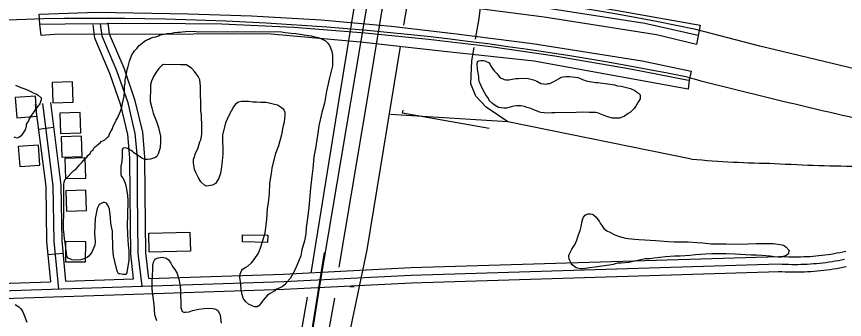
# Model space of a CAD drawing. Extents: x 3313442 to 3351311, y 721974 to 747360.
# Drawn here: x 3328910 to 3330551, y 739908 to 740507 of the extents above; entities that cross this region are included whole.
import ezdxf

# ---------------------------------------------------------------- set-up
doc = ezdxf.new("R2010")
doc.units = 0
for name, color, linetype in [('V-BLDG-OTLN', 7, 'Continuous'), ('V-BRDG-OTLN', 7, 'Continuous'), ('V-RAIL-TRAK', 7, 'Continuous'), ('V-ROAD-CNTR', 7, 'Continuous'), ('V-SITE-VEGE', 7, 'Continuous'), ('V-TOPO-SHOR', 7, 'Continuous')]:
    doc.layers.add(name, color=color, linetype=linetype)

msp = doc.modelspace()

# ---------------------------------------------------------------- linework, layer by layer
at = {"layer": 'V-BLDG-OTLN'}
for points in [[(3328981, 740376.7), (3328982.3, 740336.7), (3329022.3, 740338), (3329021, 740378)], [(3328950.5, 740309.9), (3328947.6, 740349.8), (3328907.7, 740346.8), (3328910.6, 740307)], [(3328996.4, 740316), (3328997.6, 740276), (3329037.6, 740277.3), (3329036.4, 740317.2)], [(3328998.9, 740269), (3329000.1, 740229), (3329040.1, 740230.2), (3329038.9, 740270.2)], [(3328956.6, 740213), (3328953.6, 740252.9), (3328913.8, 740249.9), (3328916.7, 740210.1)], [(3329006.3, 740226.4), (3329007.5, 740186.4), (3329047.5, 740187.6), (3329046.3, 740227.6)], [(3329007.8, 740162.1), (3329009, 740122.1), (3329049, 740123.4), (3329047.7, 740163.3)], [(3329254.8, 740042.6), (3329173.2, 740040.7), (3329172.3, 740078.4), (3329253.9, 740080.3)], [(3329007.2, 740021.9), (3329047.2, 740021.5), (3329047.5, 740061.5), (3329007.5, 740061.9)], [(3329407.8, 740060.1), (3329357.8, 740061.3), (3329358.1, 740075.3), (3329408.1, 740074.1)]]:
    msp.add_lwpolyline(points, close=True, dxfattribs=at)
at = {"layer": 'V-BRDG-OTLN'}
for points in [[(3328953.1, 740562), (3328949.9, 740603.8), (3329104, 740607.5), (3329356.3, 740601.8), (3329579.9, 740587.8), (3329769, 740568.6), (3329899.3, 740553), (3330030.5, 740531.8), (3330264.9, 740490.3), (3330257.5, 740452.1), (3330178.2, 740471.3), (3329955.7, 740506.4), (3329766.5, 740530.5), (3329603.3, 740548.6), (3329417.1, 740560.1), (3329248.7, 740570.5), (3329130.7, 740570.4)], [(3330242.9, 740381.2), (3330240.8, 740363.3), (3330055.5, 740397.5), (3329936.1, 740419.3), (3329751.5, 740438.7), (3329591.6, 740456.4), (3329407.7, 740473.4), (3329260.2, 740472.2), (3328985.5, 740471.9), (3328959.1, 740469.8), (3328956.5, 740492), (3328955.1, 740512.2), (3329070, 740516.2), (3329250.7, 740512.7), (3329376.1, 740508.8), (3329513.8, 740500.7), (3329652.8, 740488.3), (3329782, 740473.3), (3329932.7, 740454.3), (3330150, 740419.8), (3330247.2, 740399)]]:
    msp.add_lwpolyline(points, close=True, dxfattribs=at)
for points in [[(3328951.7, 740580.7), (3329094.4, 740584.9), (3329239.9, 740583.3), (3329369.2, 740581.6), (3329496.4, 740575.1), (3329614.2, 740564.5), (3329760.6, 740550.3), (3329942.7, 740527.5), (3330155.1, 740494), (3330261.1, 740470.7)], [(3328956.5, 740492), (3329006.4, 740493.1), (3329173.3, 740494.4), (3329317.2, 740492.8), (3329459.5, 740486.4), (3329601.1, 740475.3), (3329726.5, 740462.4), (3329850.2, 740447.9), (3329976.8, 740429.9), (3330126.9, 740403.8), (3330238.4, 740382.1), (3330242.9, 740381.2)]]:
    msp.add_lwpolyline(points, dxfattribs=at)
at = {"layer": 'V-RAIL-TRAK'}
for points in [[(3329511.5, 739974.1), (3329554.5, 740228.3), (3329621.6, 740628.6), (3329661.4, 740870.2), (3329682.6, 741004.3)], [(3329454.2, 739622.2), (3329486.7, 739819.8), (3329511.5, 739974.1)]]:
    msp.add_lwpolyline(points, dxfattribs=at)
at = {"layer": 'V-ROAD-CNTR'}
for p, q in [((3329675.1, 740316.3), (3329676.1, 740322.2)), ((3329846.9, 740285.8), (3329675.1, 740316.3)), ((3328983.6, 740287.6), (3328953.8, 740283.8)), ((3329002.4, 740038.2), (3328972.5, 740035.3)), ((3329570.7, 739972.9), (3329579, 739972.5))]:
    msp.add_line(p, q, dxfattribs=at)
for points in [[(3329678, 740490.3), (3329686.9, 740544.4)], [(3329819.9, 740462.7), (3329827, 740503.8), (3329831.5, 740542.2)], [(3328964.3, 740502.7), (3326791.7, 740423.1)], [(3329142.3, 739987.7), (3329136.6, 740037.6), (3329135.3, 740156.6), (3329134.7, 740227.4), (3329130.8, 740273.7), (3329116.8, 740332.2), (3329095.3, 740394.8), (3329065.7, 740464.7), (3329061.9, 740490.7)], [(3329159, 739973.2), (3329151.5, 740038.5), (3329150.3, 740156.8), (3329149.7, 740228.1), (3329145.6, 740276.1), (3329131.2, 740336.4), (3329109.3, 740400.2), (3329080.3, 740468.7), (3329076.7, 740492.9)], [(3329172.4, 739988.6), (3329166.5, 740039.4), (3329165.3, 740156.9), (3329164.7, 740228.8), (3329160.5, 740278.5), (3329145.6, 740340.6), (3329123.4, 740405.5), (3329094.8, 740472.8), (3329091.6, 740495)], [(3330653.3, 740383.8), (3330382.8, 740448.8), (3330256.6, 740481.6)], [(3329516.7, 739622.8), (3329605.1, 740045.6), (3329671.1, 740448)], [(3329884, 740298.9), (3329840.8, 740327.8), (3329820.5, 740349.9), (3329810.6, 740374.1), (3329812.5, 740420), (3329817, 740446.3)], [(3328947.5, 740333.4), (3328968.1, 740171.1), (3328970, 740061.9), (3328977.6, 739982.2)], [(3328994, 739967.8), (3328985, 740062.8), (3328983, 740172.2), (3328962.4, 740335.3)], [(3328977.3, 740337.2), (3328998, 740173.3), (3328999.9, 740063.6), (3329007.6, 739983.2)], [(3330247.7, 740225.1), (3329884, 740298.9), (3329651, 740313.7)], [(3328671.1, 734875.9), (3328690.1, 734993.8), (3328999.6, 736881.8), (3329336.3, 738887.1), (3329520.2, 740040.4)], [(3329439.2, 739997.4), (3329691.4, 740010.1), (3330420.7, 740032.5)], [(3330422, 740032.5), (3330428.1, 740032.1), (3330434.1, 740031.9), (3330440.1, 740031.7), (3330446.1, 740031.6), (3330452.2, 740031.5), (3330458.2, 740031.6), (3330464.2, 740031.7), (3330470.2, 740031.9), (3330476.2, 740032.2), (3330482.2, 740032.5), (3330488.2, 740032.9), (3330494.2, 740033.5), (3330500.2, 740034), (3330506.2, 740034.7), (3330512.2, 740035.4), (3330518.2, 740036.2), (3330524.1, 740037.1), (3330530.1, 740038.1), (3330536, 740039.2), (3330541.9, 740040.3), (3330547.8, 740041.5), (3330553.7, 740042.7)], [(3329440, 739982.5), (3329692, 739995.1), (3330421.1, 740017.5)], [(3330421.1, 740017.5), (3330427.3, 740017.2), (3330433.5, 740016.9), (3330439.7, 740016.7), (3330446, 740016.6), (3330452.2, 740016.5), (3330458.4, 740016.6), (3330464.6, 740016.7), (3330470.8, 740016.9), (3330477, 740017.2), (3330483.2, 740017.6), (3330489.4, 740018), (3330495.6, 740018.5), (3330501.8, 740019.1), (3330508, 740019.8), (3330514.1, 740020.6), (3330520.3, 740021.4), (3330526.4, 740022.3), (3330532.6, 740023.3), (3330538.7, 740024.4), (3330544.8, 740025.6), (3330550.9, 740026.8)], [(3329172.4, 739988.6), (3329439.5, 739997.4)], [(3329440.7, 739967.5), (3329692.6, 739980.1), (3330421.6, 740002.5)], [(3330420.3, 740002.5), (3330426.6, 740002.2), (3330433, 740001.9), (3330439.4, 740001.7), (3330445.8, 740001.6), (3330452.2, 740001.5), (3330458.6, 740001.6), (3330465, 740001.7), (3330471.4, 740001.9), (3330477.8, 740002.2), (3330484.2, 740002.6), (3330490.6, 740003), (3330497, 740003.6), (3330503.3, 740004.2), (3330509.7, 740004.9), (3330516.1, 740005.7), (3330522.4, 740006.6), (3330528.7, 740007.5), (3330535.1, 740008.5), (3330541.4, 740009.6), (3330547.7, 740010.8), (3330553.9, 740012.1)], [(3327337.7, 739913.2), (3329440, 739982.5)], [(3328275.6, 739959.1), (3328977.6, 739982.2)], [(3329007.6, 739983.2), (3329142.3, 739987.7)], [(3328388.8, 739932.8), (3329440.5, 739967.5)]]:
    msp.add_lwpolyline(points, dxfattribs=at)
for centre, radius, start, end in [((3329138.7, 735114.4), 5482.4, 78.2343, 91.5745), ((3329072.4, 734594.4), 5909.3, 78.60885, 91.0483), ((3332942.8, 750809.2), 10766.8, 255.45918, 257.80062), ((3330443.4, 742416.2), 2199.8, 264.8964, 269.1931), ((3330591.2, 743138), 2926.9, 266.498, 269.9253)]:
    msp.add_arc(centre, radius, start, end, dxfattribs=at)
at = {"layer": 'V-SITE-VEGE'}
for points in [[(3329059.3, 740040.6), (3329053.9, 740033.8), (3329050.2, 740030.1), (3329043.5, 740027.6), (3329037.4, 740025.7), (3329028.2, 740025.1), (3329020.3, 740025.6), (3329012.3, 740029.2), (3329010.5, 740031.6), (3329009.2, 740036.5), (3329009.2, 740039.6), (3329007.9, 740048.7), (3329007.2, 740056.1), (3329005.3, 740067.1), (3329004.6, 740075.6), (3329003.3, 740086), (3329003.2, 740102.5), (3329004.3, 740110.5), (3329003.8, 740175.3), (3329004.4, 740179.6), (3329006.2, 740183.9), (3329008, 740186.3), (3329023.8, 740202.4), (3329028.6, 740205.5), (3329032.9, 740211), (3329035.3, 740213.5), (3329039.5, 740218.4), (3329043.2, 740222.1), (3329046.2, 740226.4), (3329049.8, 740228.9), (3329051.7, 740232), (3329055.9, 740236.3), (3329058.3, 740240.6), (3329062, 740243.7), (3329063.8, 740246.7), (3329066.8, 740249.8), (3329076.5, 740257.8), (3329078.3, 740259.7), (3329081.4, 740261.5), (3329085, 740263.4), (3329089.9, 740267.7), (3329092.9, 740270.8), (3329095.3, 740276.3), (3329097.7, 740281.2), (3329100.2, 740284.9), (3329101.4, 740288.6), (3329108, 740302.1), (3329110.4, 740306.4), (3329116.4, 740319.9), (3329118.8, 740327.3), (3329120.5, 740335.2), (3329123.5, 740349.9), (3329124, 740358.5), (3329124.5, 740370.1), (3329125.7, 740375), (3329125.7, 740381.2), (3329126.3, 740385.4), (3329127.4, 740389.7), (3329128, 740394), (3329129.8, 740402.6), (3329131.6, 740408.7), (3329133.9, 740419.1), (3329138.7, 740431.4), (3329139.9, 740433.3), (3329142.4, 740436.3), (3329144.2, 740439.4), (3329149, 740444.3), (3329153.3, 740449.9), (3329159.3, 740454.8), (3329163.6, 740458.5), (3329167.2, 740460.4), (3329172.7, 740462.9), (3329175.8, 740464.7), (3329181.3, 740466.6), (3329186.1, 740467.3), (3329191.6, 740469.1), (3329194.7, 740471), (3329202.6, 740472.3), (3329208.1, 740473.6), (3329217.3, 740474.2), (3329222.8, 740475.5), (3329230.1, 740476.2), (3329234.4, 740476.8), (3329238.7, 740476.9), (3329244.8, 740478.1), (3329260.7, 740478.3), (3329271.7, 740477.1), (3329327.9, 740477.6), (3329340.8, 740477.1), (3329424, 740477.7), (3329435, 740477.2), (3329442.3, 740476), (3329454.6, 740474.3), (3329463.7, 740473.8), (3329476.6, 740472), (3329483.9, 740470.3), (3329495, 740469.1), (3329498.6, 740467.9), (3329507.8, 740465.6), (3329513.4, 740463.8), (3329522.6, 740459)], [(3329522.6, 740459), (3329526.3, 740455.3), (3329530.6, 740449.8), (3329532.5, 740445.6), (3329535, 740438.3), (3329536.2, 740430.9), (3329536.4, 740409.5), (3329532.8, 740396.7), (3329530.5, 740386.2)], [(3329265.4, 740198.8), (3329262.9, 740204.3), (3329260.9, 740217.7), (3329260.9, 740225.1), (3329262.7, 740229.4), (3329263.3, 740232.4), (3329265.1, 740236.7), (3329269.3, 740245.3), (3329273.4, 740259.4), (3329275.8, 740263.1), (3329277, 740269.8), (3329277.6, 740275.4), (3329277.4, 740294.9), (3329276.7, 740305.9), (3329276.7, 740312), (3329275.4, 740321.2), (3329275, 740369.5), (3329273.7, 740382.3), (3329270, 740388.4), (3329263.1, 740398.8), (3329257.6, 740404.8), (3329247.1, 740411.5), (3329242.2, 740412.1), (3329234.9, 740412), (3329201.3, 740412.3), (3329198.2, 740410.5), (3329192.2, 740404.3), (3329186.7, 740397.5), (3329181.9, 740388.9), (3329180.1, 740385.3), (3329177.7, 740379.1), (3329175.9, 740372.4), (3329176, 740359.5), (3329174.9, 740347.9), (3329174.9, 740339.4), (3329178.7, 740326.5), (3329181.2, 740316.2), (3329187.5, 740299.7), (3329191.3, 740287.5), (3329195.7, 740270.4), (3329195.8, 740259.4), (3329194.6, 740247.8), (3329191.7, 740236.7), (3329188.1, 740230), (3329185.6, 740228.1), (3329179.5, 740226.3), (3329175.9, 740225), (3329169.7, 740224.3), (3329164.2, 740224.3), (3329158.7, 740226.7), (3329150.1, 740232.7), (3329144.6, 740236.4), (3329142.1, 740238.2), (3329140.3, 740240), (3329137.2, 740242.4), (3329131.7, 740245.4), (3329126.8, 740247.2), (3329121.3, 740246.6), (3329119.4, 740244.1), (3329119.6, 740230.7), (3329119, 740219.7), (3329117.3, 740211.1), (3329116.7, 740199.5), (3329116.8, 740194.6), (3329118.6, 740190.9), (3329121.7, 740186.7), (3329125.5, 740177.5), (3329127.4, 740169), (3329130, 740153.7), (3329130.7, 740142.1), (3329130.3, 740113.9), (3329129.8, 740095), (3329130, 740076), (3329131.4, 740054.6), (3329132.7, 740044.2), (3329132.8, 740024.1), (3329131.1, 740013), (3329128.7, 740000.2), (3329127.6, 739996.5), (3329120.8, 739996.5), (3329114.7, 739997.6), (3329112.3, 739997.6), (3329109.8, 740003.1), (3329105.3, 740022.6), (3329102.2, 740033.6), (3329100.8, 740047.7), (3329100.6, 740082.5), (3329097.4, 740097.8), (3329096.7, 740109.4), (3329094.7, 740125.9), (3329092.2, 740132.6), (3329088.5, 740138.1), (3329084.8, 740139.3), (3329081.8, 740139.2), (3329073.8, 740134.9), (3329070.2, 740127.5), (3329066.1, 740107.3), (3329065.1, 740077.9), (3329065.9, 740061.4), (3329065.3, 740054.7), (3329059.3, 740040.6)], [(3330139.2, 740333.8), (3330137.8, 740331.4), (3330134.1, 740325.5), (3330131.7, 740322.4), (3330126.6, 740318.2), (3330122.5, 740315.1), (3330114.9, 740310.2), (3330110.1, 740308.1), (3330105, 740306.3), (3330090.8, 740306.2), (3330081.9, 740308.6), (3330074.9, 740311.3), (3330064.9, 740315.7), (3330061.5, 740317), (3330057.7, 740317.7), (3330045.2, 740317.6), (3330034.2, 740317.8), (3330019.1, 740317.7), (3329976.7, 740317), (3329970.8, 740317), (3329962.6, 740316.2), (3329955.7, 740316.8), (3329949.5, 740317.1), (3329946.3, 740318.1), (3329943.6, 740319.5), (3329935.6, 740322.9), (3329929.4, 740325.2), (3329921.5, 740327.6), (3329917, 740329.3), (3329909.7, 740330.6), (3329905.9, 740330.9), (3329901.4, 740330.9), (3329895.6, 740329.8), (3329890.1, 740328.4), (3329881.1, 740326.2), (3329875.6, 740326.2), (3329865.3, 740327.1), (3329861.8, 740329.2), (3329856.6, 740332.6), (3329853.2, 740335), (3329847.6, 740340.8), (3329845.2, 740345.2), (3329840.3, 740352.4), (3329837.8, 740357.2), (3329832.6, 740365.5), (3329828, 740375.8), (3329827, 740378.5), (3329826.6, 740383.3), (3329826.5, 740388.9), (3329824.4, 740399.2), (3329824, 740403), (3329823.2, 740413.6), (3329823.9, 740418.1), (3329825.6, 740419.9), (3329830.1, 740420.6), (3329835.9, 740420.6), (3329838.4, 740420), (3329846.7, 740415.9), (3329848.7, 740412.5), (3329850.2, 740409), (3329853.6, 740404.2), (3329856.4, 740400.1), (3329862, 740394.3), (3329864.1, 740391.9), (3329868.3, 740386.1), (3329872.4, 740384.4), (3329876.6, 740382.4), (3329880, 740382.1), (3329885.5, 740382.1), (3329889, 740382.8), (3329899.6, 740384.6), (3329904.8, 740385), (3329918.2, 740385.1), (3329924.4, 740384.8), (3329929.6, 740383.1), (3329934.8, 740381.8), (3329941.4, 740379.1), (3329949.3, 740375), (3329960, 740373.7), (3329963.8, 740374.5), (3329966.9, 740374.8), (3329973.8, 740378), (3329980.6, 740382.2), (3329985.4, 740384.6), (3329989.6, 740387.1), (3329993.7, 740388.1), (3329998.5, 740388.9), (3330006.1, 740388.9), (3330011.3, 740388.3), (3330017.5, 740387.3), (3330022.3, 740386.6), (3330028.9, 740383.9), (3330031.6, 740382.6), (3330038.9, 740379.9), (3330045.4, 740378.6), (3330057.9, 740376.9), (3330062.3, 740376.6), (3330081, 740374.4), (3330095.1, 740372.1), (3330101.3, 740370.4), (3330108.2, 740369.8)], [(3329530.5, 740386.2), (3329527.5, 740374), (3329524.6, 740359.9), (3329520.5, 740336), (3329515.1, 740317.6), (3329509.2, 740290.7), (3329506.9, 740271.7), (3329502.9, 740246), (3329499.3, 740229.4), (3329497.1, 740206.2), (3329495.4, 740190.3), (3329492.5, 740167.6), (3329489.7, 740129.1), (3329487.4, 740112.5), (3329483.9, 740089.9), (3329483.4, 740077), (3329481.1, 740062.9), (3329475.7, 740045.2), (3329473.4, 740033.5), (3329465.6, 740014.5), (3329460.8, 740003.5), (3329452.3, 739988.7), (3329445.1, 739980.7), (3329440.8, 739975.2), (3329436.6, 739972.1), (3329432.3, 739970.2), (3329424.4, 739966.5), (3329422, 739964), (3329417.7, 739961.5), (3329412.8, 739959), (3329407.4, 739955.3), (3329398.9, 739945.5), (3329397.1, 739943), (3329394, 739938.1), (3329390.4, 739934.4), (3329386.8, 739932.5), (3329381.9, 739932.5), (3329370.2, 739937.9), (3329364, 739942.8), (3329359.1, 739949.4), (3329357.2, 739956.8), (3329355.3, 739965.9), (3329354.6, 739977.5), (3329352.6, 739991), (3329353.2, 739997.1), (3329356.2, 740003.8), (3329358, 740006.9), (3329364.7, 740011.3), (3329369.6, 740013.7), (3329375.7, 740019.9), (3329381.1, 740026.1), (3329389.6, 740039), (3329393.8, 740049.4), (3329402.7, 740078.2), (3329406.2, 740105.8), (3329407.8, 740126.6), (3329409.5, 740139.4), (3329411.3, 740156), (3329412.3, 740177.4), (3329415.2, 740196.3), (3329417, 740206.8), (3329424.1, 740236.8), (3329430, 740252.1), (3329432.4, 740261.9), (3329436, 740273.6), (3329436.6, 740276.6), (3329437.7, 740285.2), (3329439.5, 740291.3), (3329441.3, 740298.7), (3329441.9, 740304.8), (3329442.4, 740312.8), (3329442.4, 740317.7), (3329439.9, 740323.1), (3329435.6, 740326.8), (3329427.6, 740331.6), (3329421.4, 740333.4), (3329411, 740335.7), (3329404.3, 740336.9), (3329393.9, 740337.4), (3329385.9, 740338), (3329378.6, 740337.9), (3329370, 740339.1), (3329356, 740339), (3329349.9, 740337.7), (3329345, 740334.6), (3329340.1, 740328.4), (3329331.1, 740311.3), (3329324.5, 740297.1), (3329318.6, 740272.6), (3329318.9, 740234.7), (3329317.8, 740221.9), (3329316.1, 740204.7), (3329313.7, 740194.3), (3329310.7, 740186.3), (3329304.7, 740176.5), (3329298.6, 740173.4), (3329287, 740171.5), (3329282.7, 740173.3), (3329275.3, 740179.9), (3329271, 740187.8), (3329265.4, 740198.8)], [(3328908.3, 740371.8), (3328918.7, 740367.2), (3328926.7, 740364.4), (3328937, 740359.4), (3328943.1, 740356.6), (3328949.7, 740353.8), (3328953, 740351.5), (3328959.1, 740346.4), (3328959.2, 740342.7), (3328956.4, 740334.7), (3328955, 740332.8), (3328953.2, 740330.9), (3328948.5, 740324.8), (3328938.4, 740310.2), (3328935.6, 740305), (3328933.7, 740300.8), (3328929.6, 740294.2), (3328929.1, 740289.5), (3328927.3, 740282.9), (3328919.5, 740271.1), (3328914.8, 740267.8), (3328911.5, 740266.8), (3328905.9, 740268.7)], [(3330108.2, 740369.8), (3330118.9, 740366.7), (3330126.9, 740364.7), (3330135.5, 740361), (3330139, 740358.6), (3330144.5, 740354.2), (3330145.9, 740351.5), (3330146.3, 740346.6), (3330145.7, 740344.2), (3330139.2, 740333.8)], [(3329188.2, 739904.6), (3329184.5, 739916.8), (3329183.1, 739937), (3329181.1, 739951.7), (3329179.1, 739968.2), (3329179, 739982.9), (3329180.7, 740006.7), (3329180.6, 740015.9), (3329182.4, 740022.6), (3329183.6, 740025.1), (3329185.4, 740027.5), (3329190.9, 740029.4), (3329198.8, 740030.7), (3329207.4, 740028.9), (3329211.7, 740025.9), (3329216, 740019.2), (3329219.2, 740012.5), (3329224.1, 740006.5), (3329228.4, 739998.5), (3329231.6, 739987.6), (3329234.1, 739977.2), (3329235.4, 739965.6), (3329235.7, 739931.3), (3329238.2, 739923.4), (3329241.9, 739921.6), (3329245, 739921.6), (3329252.3, 739922.9), (3329259, 739925.4), (3329271.8, 739927.9), (3329281.6, 739929.2)], [(3328907.9, 739937.2), (3328914.6, 739932.4), (3328918.9, 739928.8), (3328922.7, 739922.7)], [(3328922.7, 739922.7), (3328925.2, 739916), (3328930.8, 739902)], [(3329281.6, 739929.2), (3329292, 739929.9), (3329299.9, 739929.4), (3329305.5, 739927.6), (3329309.1, 739925.2), (3329312.9, 739917.9), (3329313.5, 739915.4), (3329315.5, 739900.2)]]:
    msp.add_lwpolyline(points, dxfattribs=at)
msp.add_lwpolyline([(3330123.5, 740020.5), (3330108.3, 740019.3), (3330101.4, 740018.9), (3330096.6, 740017.5), (3330092.5, 740016.4), (3330085.2, 740015), (3330070.1, 740013.1), (3330057, 740011.3), (3330045.3, 740009.5), (3330033.3, 740008), (3330027.8, 740008), (3330021.9, 740009), (3330019.5, 740010), (3330011.1, 740015.8), (3330009.4, 740019.2), (3330007.7, 740021.6), (3330006.9, 740024), (3330005.2, 740027.8), (3330004.8, 740031.2), (3330004.8, 740035), (3330006.8, 740038.5), (3330010.9, 740046.8), (3330014, 740052), (3330016.3, 740055.1), (3330020.7, 740064.4), (3330022.4, 740071), (3330023.8, 740075.1), (3330026.8, 740083.4), (3330029.5, 740094.5), (3330030.5, 740099.7), (3330032.1, 740106.6), (3330033.8, 740110.4), (3330036.9, 740113.8), (3330039.3, 740115.2), (3330043.1, 740117), (3330047.6, 740117), (3330051, 740116), (3330053.8, 740114.7), (3330058.6, 740110.2), (3330060.4, 740108.2), (3330064.6, 740102.3), (3330067, 740097.9), (3330071.2, 740091.7), (3330074, 740087.9), (3330079.9, 740083.2), (3330085.8, 740080.1), (3330096.1, 740075.4), (3330103, 740072.3), (3330114.1, 740069.3), (3330122, 740067.7), (3330135.5, 740066.4), (3330143.4, 740066.1), (3330155.5, 740065.2), (3330176.5, 740064), (3330185.8, 740063), (3330201.3, 740061.7), (3330213.1, 740061.1), (3330229.3, 740060.9), (3330241.3, 740061), (3330258.9, 740060.1), (3330270.3, 740059.2), (3330286.8, 740057.3), (3330296.8, 740057), (3330316.1, 740057.2), (3330331.6, 740056.9), (3330359.9, 740057.2), (3330376.8, 740057.6), (3330382.6, 740058), (3330409.5, 740058.2), (3330427.1, 740055.3), (3330432, 740053.6), (3330435.4, 740050.9), (3330441, 740044), (3330439.3, 740036.8), (3330434.2, 740033.6), (3330424.6, 740031.1), (3330419, 740031.1), (3330411.8, 740031.7), (3330403.5, 740033), (3330387, 740034.3), (3330376.6, 740034.9), (3330365.9, 740034.8), (3330334.2, 740037), (3330316.6, 740037.5), (3330288, 740037.3), (3330275.6, 740036.8), (3330255.7, 740035.3), (3330244.6, 740034.2), (3330225, 740032.6), (3330214.3, 740032.6), (3330196.4, 740031.4), (3330174, 740029.1), (3330164.7, 740027.7), (3330155.8, 740027.3), (3330153.4, 740027.2)], close=True, dxfattribs=at)
at = {"layer": 'V-TOPO-SHOR'}
for points in [[(3329494.4, 739999.2), (3329549.8, 740343.4), (3329607.5, 740697.1), (3329672.1, 741041.8)], [(3329719.2, 741024.2), (3329660.2, 740677), (3329607.6, 740360.3), (3329548.7, 740010.9)], [(3329429.3, 739597.2), (3329430.8, 739617.3), (3329442.8, 739698.1), (3329486.9, 739951.6)], [(3329540.1, 739949.5), (3329478.7, 739612.7), (3329477.4, 739602.2), (3329477.4, 739590)]]:
    msp.add_lwpolyline(points, dxfattribs=at)

doc.saveas('drawing.dxf')
